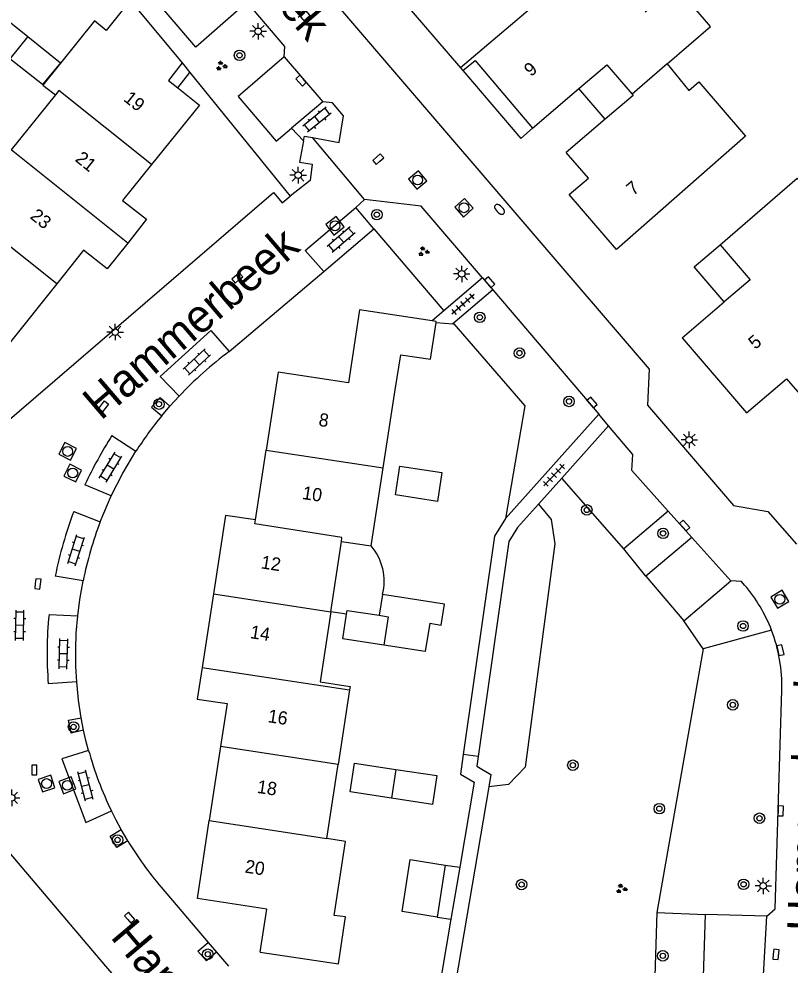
# Model space of a CAD drawing. Extents: x 131000 to 133013, y 393000 to 396501.
# Drawn here: x 131569 to 131627.6, y 395726.1 to 395798 of the extents above; entities that cross this region are included whole.
import ezdxf

# ---------------------------------------------------------------- set-up
doc = ezdxf.new("R2010")
doc.units = 0
for name, color, linetype in [('gg-afsc-erfafscheiding', 7, 'Continuous'), ('gg-anno-huisnummerreeks BGT', 7, 'Continuous'), ('gg-anno-openbare ruimte label', 7, 'Continuous'), ('gg-bbg-bijgebouw', 7, 'Continuous'), ('gg-bbg-gedigitaliseerde bebouwing', 7, 'Continuous'), ('gg-bbg-gedigitaliseerde bijgebouw', 7, 'Continuous'), ('gg-bbg-hoofdgebouw', 7, 'Continuous'), ('gg-bbg-luifel en loopbrug', 7, 'Continuous'), ('gg-bbg-onder overbouw', 7, 'Continuous'), ('gg-bbg-pand overbouw', 7, 'Continuous'), ('gg-bbg-tussenscheiding', 7, 'Continuous'), ('gg-knt-verharding', 7, 'Continuous'), ('gg-knt-verharding nz', 7, 'Continuous'), ('gt-grn-groengrens', 7, 'Continuous'), ('gt-grn-vlakafsluiter', 7, 'Continuous'), ('gt-grn-weggrens', 7, 'Continuous'), ('gt-symb-boom', 7, 'Continuous'), ('gt-symb-brandkraan', 7, 'Continuous'), ('gt-symb-groenvak', 7, 'Continuous'), ('gt-symb-klinker verharding', 7, 'Continuous'), ('gt-symb-kolk', 7, 'Continuous'), ('gt-symb-kolk center center', 7, 'Continuous'), ('gt-symb-lichtmast', 7, 'Continuous'), ('gt-symb-rioolschacht', 7, 'Continuous'), ('gt-symb-tegel verharding', 7, 'Continuous')]:
    doc.layers.add(name, color=color, linetype=linetype)

# ---------------------------------------------------------------- blocks, each defined once
blk = doc.blocks.new('gt0-BOOM')
at = {"layer": 'gt-symb-boom'}
for radius in [0.4, 0.2]:
    blk.add_circle((0, 0), radius, dxfattribs=at)
blk = doc.blocks.new('gt0-KOLK')
at = {"layer": 'gt-symb-kolk'}
blk.add_lwpolyline([(0, 0), (0.375, 0), (0.375, 0.4), (-0.375, 0.4), (-0.375, 0), (0, 0)], dxfattribs=at)
blk = doc.blocks.new('gt0-LMAST')
at = {"layer": 'gt-symb-lichtmast'}
for p, q in [((-0.182, 0.173), (-0.447, 0.438)), ((-0.005, 0.246), (-0.005, 0.621)), ((0.172, 0.173), (0.437, 0.438)), ((-0.255, -0.004), (-0.63, -0.004)), ((-0.182, -0.181), (-0.447, -0.446)), ((-0.005, -0.254), (-0.005, -0.629)), ((0.437, -0.446), (0.172, -0.181)), ((0.245, -0.004), (0.62, -0.004))]:
    blk.add_line(p, q, dxfattribs=at)
blk.add_circle((-0.005, -0.004), 0.25, dxfattribs=at)
blk = doc.blocks.new('gt0-RS')
at = {"layer": 'gt-symb-rioolschacht'}
blk.add_lwpolyline([(-0.5, -0.5), (0.5, -0.5), (0.5, 0.5), (-0.5, 0.5)], close=True, dxfattribs=at)
blk.add_circle((0, 0), 0.375, dxfattribs=at)
blk = doc.blocks.new('gt0-BR')
at = {"layer": 'gt-symb-brandkraan'}
for centre, radius, start, end in [((-0.244, 0), 0.206, 107.56694, 252.43307), ((0.599, -2.664), 3, 106.89205, 107.56694), ((0, -0.691), 0.938, 73.10799, 106.89205), ((-0.599, -2.664), 3, 72.43309, 73.10799), ((0.244, 0), 0.206, 287.56695, 72.43309), ((0.599, 2.664), 3, 252.43307, 253.10797), ((0, 0.691), 0.938, 253.10797, 286.89206), ((-0.599, 2.664), 3, 286.89206, 287.56695)]:
    blk.add_arc(centre, radius, start, end, dxfattribs=at)
blk = doc.blocks.new('gt0-TEG1')
at = {"layer": 'gt-symb-tegel verharding'}
for p, q in [((-1.125, 0), (1.125, 0)), ((-0.9, -0.25), (-0.9, 0.25)), ((-0.45, -0.25), (-0.45, 0.25)), ((0, -0.25), (0, 0.25)), ((0.45, -0.25), (0.45, 0.25)), ((0.9, -0.25), (0.9, 0.25))]:
    blk.add_line(p, q, dxfattribs=at)
blk = doc.blocks.new('gt0-KL1')
at = {"layer": 'gt-symb-klinker verharding'}
for p, q in [((-1.15, 0.3), (1.15, 0.3)), ((-1, -0.3), (-1, 0.3)), ((-0.5, 0.3), (-0.5, 0.45)), ((0, -0.3), (0, 0.3)), ((0.5, 0.3), (0.5, 0.45)), ((1, -0.3), (1, 0.3)), ((-1.15, -0.3), (1.15, -0.3)), ((-0.5, -0.45), (-0.5, -0.3)), ((0.5, -0.45), (0.5, -0.3))]:
    blk.add_line(p, q, dxfattribs=at)
blk = doc.blocks.new('gt0-GRVAK')
at = {"layer": 'gt-symb-groenvak'}
for p, q in [((-0.11, 0.189), (-0.228, 0.24)), ((-0.182, 0.153), (0.088, 0.153)), ((-0.091, 0.211), (-0.156, 0.322)), ((-0.047, 0.214), (-0.047, 0.393)), ((-0.004, 0.211), (0.061, 0.322)), ((0.015, 0.189), (0.133, 0.24)), ((0.262, -0.052), (0.197, 0.059)), ((0.305, -0.049), (0.305, 0.13)), ((0.349, -0.052), (0.414, 0.059)), ((-0.245, -0.228), (-0.363, -0.177)), ((-0.318, -0.264), (-0.047, -0.264)), ((-0.226, -0.206), (-0.291, -0.095)), ((-0.183, -0.203), (-0.183, -0.024)), ((-0.139, -0.206), (-0.074, -0.095)), ((-0.12, -0.228), (-0.002, -0.177)), ((0.243, -0.074), (0.125, -0.023)), ((0.17, -0.11), (0.441, -0.11)), ((0.368, -0.074), (0.486, -0.023))]:
    blk.add_line(p, q, dxfattribs=at)
blk = doc.blocks.new('gt0-KOLKCC')
at = {"layer": 'gt-symb-kolk center center'}
blk.add_lwpolyline([(-0.375, 0.2), (0.375, 0.2), (0.375, -0.2), (-0.375, -0.2)], close=True, dxfattribs=at)

msp = doc.modelspace()

# ---------------------------------------------------------------- linework, layer by layer
at = {"layer": 'gg-afsc-erfafscheiding'}
for p, q in [((131581.956, 395793.938), (131589.577, 395784.543)), ((131600.656, 395774.947), (131601.936, 395774.855)), ((131601.936, 395774.855), (131602.009, 395774.849))]:
    msp.add_line(p, q, dxfattribs=at)
msp.add_lwpolyline([(131602.009, 395774.849), (131607.402, 395768.628), (131605.921, 395760.075)], dxfattribs=at)
at = {"layer": 'gg-bbg-bijgebouw'}
for p, q in [((131569.629, 395796.684), (131572.118, 395794.685)), ((131570.75, 395793.021), (131568.264, 395794.974)), ((131601.338, 395733.749), (131600.745, 395729.788))]:
    msp.add_line(p, q, dxfattribs=at)
for points in [[(131568.264, 395794.974), (131565.792, 395796.915), (131567.161, 395798.658), (131569.629, 395796.684)], [(131600.745, 395729.788), (131598.085, 395730.217), (131598.677, 395734.178), (131601.338, 395733.749)]]:
    msp.add_lwpolyline(points, dxfattribs=at)
at = {"layer": 'gg-bbg-gedigitaliseerde bebouwing'}
for p, q in [((131571.731, 395792.251), (131568.37, 395788.061)), ((131600.656, 395774.947), (131600.668, 395775.029)), ((131596.645, 395763.91), (131597.56, 395769.84)), ((131595.73, 395757.98), (131596.645, 395763.91)), ((131592.659, 395752.98), (131593.46, 395758.32)), ((131593.46, 395758.32), (131595.73, 395757.98)), ((131594.078, 395747.043), (131593.219, 395741.387)), ((131592.364, 395735.752), (131593.219, 395741.387))]:
    msp.add_line(p, q, dxfattribs=at)
for points in [[(131618.225, 395794.604), (131621.516, 395797.435), (131618.859, 395800.524), (131616.55, 395798.538)], [(131618.225, 395794.604), (131619.87, 395792.57), (131620.63, 395793.23), (131624.17, 395789.11), (131614.362, 395780.502)], [(131622.237, 395780.864), (131628.09, 395785.91), (131632.48, 395780.79), (131629.07, 395777.87), (131633.01, 395773.28), (131628.451, 395769.338)], [(131597.56, 395769.84), (131597.967, 395772.507), (131600.231, 395772.162), (131600.656, 395774.947)], [(131592.659, 395752.98), (131591.86, 395747.66), (131594.12, 395747.32), (131594.078, 395747.043)], [(131593.772, 395729.805), (131592.916, 395729.916), (131593.77, 395735.538), (131592.364, 395735.752)]]:
    msp.add_lwpolyline(points, dxfattribs=at)
at = {"layer": 'gg-bbg-gedigitaliseerde bijgebouw'}
for p, q in [((131572.118, 395794.685), (131570.75, 395793.021)), ((131596.583, 395754.289), (131596.336, 395752.714))]:
    msp.add_line(p, q, dxfattribs=at)
for points in [[(131601.1, 395763.56), (131600.76, 395761.37), (131597.57, 395761.86), (131597.91, 395764.05), (131601.1, 395763.56)], [(131600.19, 395752.12), (131601.043, 395751.971), (131601.291, 395753.552), (131596.583, 395754.289)], [(131593.855, 395752.801), (131593.9, 395753.09), (131596.336, 395752.714)], [(131596.683, 395750.441), (131593.56, 395750.92), (131593.855, 395752.801)], [(131600.19, 395752.12), (131599.82, 395749.96), (131596.683, 395750.441)], [(131597.264, 395738.824), (131594.13, 395739.3), (131594.46, 395741.49), (131597.594, 395741.014)], [(131597.594, 395741.014), (131600.72, 395740.54), (131600.38, 395738.35), (131597.264, 395738.824)]]:
    msp.add_lwpolyline(points, dxfattribs=at)
at = {"layer": 'gg-bbg-hoofdgebouw'}
for p, q in [((131577.407, 395799.424), (131575.601, 395797.141)), ((131577.407, 395799.424), (131581.364, 395794.667)), ((131602.5, 395794.307), (131602.686, 395794.089)), ((131607.98, 395789.715), (131611.508, 395792.717)), ((131613.504, 395790.389), (131610.551, 395787.877)), ((131571.84, 395777.885), (131568.228, 395773.36)), ((131619.359, 395773.797), (131622.543, 395776.52)), ((131600.668, 395775.029), (131600.353, 395775.077)), ((131586.943, 395759.97), (131587.75, 395765.263)), ((131583.751, 395754.358), (131582.885, 395748.755)), ((131584.287, 395742.754), (131583.427, 395737.12))]:
    msp.add_line(p, q, dxfattribs=at)
for points in [[(131601.395, 395802.496), (131597.99, 395799.595), (131602.5, 395794.307)], [(131575.601, 395797.141), (131574.696, 395797.867), (131570.784, 395792.995), (131571.731, 395792.251)], [(131581.364, 395794.667), (131580.326, 395793.346), (131581.031, 395792.779)], [(131611.508, 395792.717), (131613.631, 395794.524), (131615.546, 395792.298)], [(131581.031, 395792.779), (131582.672, 395791.461), (131579.043, 395786.95)], [(131615.546, 395792.298), (131615.631, 395792.199), (131613.504, 395790.389)], [(131614.362, 395780.502), (131610.778, 395784.667), (131612.227, 395785.907), (131610.551, 395787.877)], [(131579.043, 395786.95), (131576.845, 395784.219), (131578.662, 395782.798), (131577.229, 395780.99)], [(131577.229, 395780.99), (131575.67, 395779.024), (131573.879, 395780.439), (131571.84, 395777.885)], [(131600.353, 395775.077), (131594.835, 395775.918), (131593.991, 395770.382), (131588.653, 395771.195), (131587.75, 395765.263)], [(131619.359, 395773.797), (131624.239, 395768.091), (131627.269, 395770.682), (131628.451, 395769.338)], [(131586.943, 395759.97), (131584.665, 395760.288), (131583.751, 395754.358)], [(131582.885, 395748.755), (131582.515, 395746.352), (131584.784, 395746.017), (131584.287, 395742.754)], [(131587.298, 395727.135), (131587.807, 395730.404), (131582.524, 395731.203), (131583.427, 395737.12)], [(131587.298, 395727.135), (131593.232, 395726.236), (131593.772, 395729.805)]]:
    msp.add_lwpolyline(points, dxfattribs=at)
at = {"layer": 'gg-bbg-luifel en loopbrug'}
for p, q in [((131581.364, 395794.667), (131581.956, 395793.938)), ((131581.031, 395792.779), (131581.956, 395793.938)), ((131613.504, 395790.389), (131611.508, 395792.717)), ((131593.855, 395752.801), (131592.659, 395752.98)), ((131601.338, 395733.749), (131602.453, 395733.582)), ((131602.453, 395733.582), (131601.783, 395729.633)), ((131600.745, 395729.788), (131601.783, 395729.633))]:
    msp.add_line(p, q, dxfattribs=at)
msp.add_arc((131592.611, 395755.315), 4.103, 345.51606, 40.50944, dxfattribs=at)
at = {"layer": 'gg-bbg-onder overbouw'}
for points in [[(131602.686, 395794.089), (131603.63, 395794.865), (131607.98, 395789.715)], [(131622.237, 395780.864), (131624.512, 395778.204), (131622.543, 395776.52)]]:
    msp.add_lwpolyline(points, dxfattribs=at)
at = {"layer": 'gg-bbg-pand overbouw'}
for points in [[(131602.686, 395794.089), (131607.087, 395788.934), (131607.98, 395789.715)], [(131622.543, 395776.52), (131620.268, 395779.18), (131622.237, 395780.864)]]:
    msp.add_lwpolyline(points, dxfattribs=at)
at = {"layer": 'gg-bbg-tussenscheiding'}
for p, q in [((131611.43, 395801.89), (131602.5, 395794.307)), ((131569.629, 395796.684), (131568.264, 395794.974)), ((131618.225, 395794.604), (131615.546, 395792.298)), ((131577.229, 395780.99), (131568.37, 395788.061)), ((131571.84, 395777.885), (131564.748, 395783.544)), ((131587.75, 395765.263), (131596.645, 395763.91)), ((131583.751, 395754.358), (131592.659, 395752.98)), ((131582.885, 395748.755), (131594.078, 395747.043)), ((131593.219, 395741.387), (131584.287, 395742.754)), ((131597.594, 395741.014), (131597.264, 395738.824)), ((131583.427, 395737.12), (131592.364, 395735.752))]:
    msp.add_line(p, q, dxfattribs=at)
for points in [[(131579.043, 395786.95), (131571.992, 395792.577), (131571.731, 395792.251)], [(131593.46, 395758.32), (131593.506, 395758.626), (131586.895, 395759.654), (131586.943, 395759.97)], [(131596.336, 395752.714), (131597.023, 395752.608), (131596.683, 395750.441)]]:
    msp.add_lwpolyline(points, dxfattribs=at)
at = {"layer": 'gg-knt-verharding'}
for p, q in [((131592.041, 395791.718), (131589.684, 395789.714)), ((131589.684, 395789.714), (131590.589, 395788.746)), ((131595.925, 395782.078), (131594.567, 395783.683)), ((131592.129, 395778.842), (131595.925, 395782.078)), ((131584.946, 395772.747), (131592.129, 395778.842)), ((131604.185, 395778.339), (131601.242, 395775.834)), ((131604.185, 395778.339), (131604.957, 395777.433)), ((131604.957, 395777.433), (131601.936, 395774.855)), ((131604.957, 395777.433), (131613.011, 395767.985)), ((131601.242, 395775.834), (131600.353, 395775.077)), ((131580.431, 395768.589), (131581.137, 395769.364)), ((131579.81, 395767.859), (131580.431, 395768.589)), ((131613.011, 395767.985), (131605.921, 395760.075)), ((131613.764, 395767.102), (131613.011, 395767.985)), ((131613.764, 395767.102), (131610.209, 395763.137)), ((131610.209, 395763.137), (131608.425, 395761.146)), ((131575.143, 395759.817), (131575.977, 395761.783)), ((131620.086, 395758.631), (131618.29, 395760.628)), ((131620.086, 395758.631), (131616.601, 395755.686)), ((131616.601, 395755.686), (131619.487, 395752.284)), ((131619.487, 395752.284), (131623.055, 395755.329)), ((131573.882, 395743.98), (131573.698, 395744.917)), ((131577.228, 395735.587), (131576.728, 395736.444)), ((131579.765, 395732.07), (131583.345, 395727.86)), ((131621.1, 395729.982), (131620.872, 395723.131)), ((131625.789, 395729.856), (131621.1, 395729.982)), ((131601.783, 395729.633), (131601.07, 395725.431)), ((131583.345, 395727.86), (131583.965, 395727.132)), ((131583.965, 395727.132), (131584.875, 395726.062))]:
    msp.add_line(p, q, dxfattribs=at)
for points in [[(131579.51, 395814.97), (131616.857, 395771.415), (131616.713, 395768.668), (131623.248, 395761.044), (131625.858, 395760.601), (131628.033, 395758.11)], [(131585.871, 395798.897), (131582.396, 395795.871), (131578.054, 395800.984)], [(131589.107, 395795.136), (131589.16, 395795.913), (131586.676, 395798.839), (131585.871, 395798.897)], [(131589.107, 395795.136), (131585.63, 395792.12), (131588.512, 395788.717), (131589.684, 395789.714)], [(131591.269, 395788.998), (131593.297, 395788.621), (131593.626, 395790.652), (131592.778, 395791.651), (131592.041, 395791.718)], [(131590.589, 395788.746), (131590.661, 395789.111), (131591.269, 395788.998)], [(131590.589, 395788.746), (131590.272, 395787.135), (131591.24, 395786.975), (131591.078, 395785.753), (131589.577, 395784.543)], [(131566.191, 395750.744), (131567.517, 395766.989), (131588.308, 395784.829), (131588.956, 395784.042), (131589.577, 395784.543)], [(131595.226, 395784.293), (131594.554, 395783.698), (131594.567, 395783.683)], [(131604.185, 395778.339), (131599.532, 395783.797), (131595.226, 395784.293)], [(131580.431, 395768.589), (131579.696, 395769.271), (131579.04, 395768.523), (131579.81, 395767.859)], [(131618.29, 395760.628), (131615.516, 395763.713), (131615.614, 395764.932), (131613.764, 395767.102)], [(131575.977, 395761.783), (131576.85, 395763.5), (131577.854, 395765.182)], [(131608.425, 395761.146), (131606.845, 395759.383), (131606.19, 395758.329), (131603.86, 395741.983)], [(131605.921, 395760.075), (131605.086, 395758.73), (131602.722, 395742.145)], [(131573.436, 395752.668), (131573.595, 395753.914), (131573.847, 395755.335)], [(131624.097, 395755.012), (131623.861, 395755.286), (131623.055, 395755.329)], [(131573.352, 395747.653), (131573.286, 395748.828), (131573.275, 395750.116), (131573.323, 395751.348), (131573.436, 395752.668)], [(131595.218, 395703.041), (131585.618, 395714.409), (131575.575, 395726.069), (131565.24, 395738.225), (131565.711, 395745.151), (131566.039, 395748.875)], [(131573.698, 395744.917), (131573.49, 395746.282), (131573.352, 395747.653)], [(131625.789, 395729.856), (131626.407, 395730.411), (131626.919, 395747.024)], [(131573.882, 395743.98), (131572.928, 395743.773), (131572.734, 395744.762), (131573.698, 395744.917)], [(131574.257, 395742.453), (131574.059, 395743.212), (131573.882, 395743.98)], [(131602.722, 395742.145), (131602.507, 395740.64), (131603.549, 395740.038), (131602.453, 395733.582)], [(131603.86, 395741.983), (131603.755, 395741.247), (131604.817, 395740.634), (131604.655, 395739.678)], [(131604.655, 395739.678), (131600.211, 395713.49), (131597.69, 395711.331)], [(131576.728, 395736.444), (131576.347, 395737.147), (131575.989, 395737.857)], [(131577.228, 395735.587), (131576.408, 395735.091), (131575.885, 395735.931), (131576.728, 395736.444)], [(131583.965, 395727.132), (131583.209, 395726.477), (131582.558, 395727.215), (131583.345, 395727.86)]]:
    msp.add_lwpolyline(points, dxfattribs=at)
for centre, radius, start, end in [((131602.285, 395749.389), 29.09, 126.58671, 136.63367), ((131602.065, 395749.545), 28.821, 140.54824, 147.1429), ((131601.251, 395749.839), 27.95, 159.08471, 168.66013), ((131615.211, 395747.378), 11.715, 21.02487, 40.6666), ((131615.21, 395747.382), 11.714, 358.24899, 21.00579), ((131600.556, 395749.739), 27.29, 195.48596, 205.81182), ((131600.806, 395749.921), 27.593, 211.29793, 220.31192)]:
    msp.add_arc(centre, radius, start, end, dxfattribs=at)
at = {"layer": 'gg-knt-verharding nz'}
for p, q in [((131589.107, 395795.136), (131592.041, 395791.718)), ((131576.03, 395766.382), (131577.854, 395765.182)), ((131575.977, 395761.783), (131573.974, 395762.63)), ((131573.131, 395760.6), (131575.143, 395759.817)), ((131620.086, 395758.631), (131623.055, 395755.329)), ((131573.847, 395755.335), (131571.717, 395755.688)), ((131571.255, 395752.767), (131573.436, 395752.668)), ((131573.352, 395747.653), (131571.197, 395747.51)), ((131625.388, 395723.077), (131625.789, 395729.856))]:
    msp.add_line(p, q, dxfattribs=at)
for points in [[(131592.129, 395778.842), (131590.703, 395780.433), (131594.567, 395783.683)], [(131581.137, 395769.364), (131579.694, 395770.854), (131583.55, 395774.356), (131584.946, 395772.747)], [(131574.257, 395742.453), (131572.232, 395741.823), (131574.055, 395736.97), (131575.989, 395737.857)]]:
    msp.add_lwpolyline(points, dxfattribs=at)
for centre, radius, start, end in [((131606.171, 395747.426), 35.606, 147.83398, 154.7228), ((131603.045, 395749.329), 31.967, 159.35498, 168.52635), ((131598.148, 395749.841), 27.051, 173.79151, 184.94427)]:
    msp.add_arc(centre, radius, start, end, dxfattribs=at)
at = {"layer": 'gt-grn-groengrens'}
for p, q in [((131614.909, 395757.755), (131610.209, 395763.137)), ((131618.29, 395760.628), (131614.909, 395757.755)), ((131616.601, 395755.686), (131614.909, 395757.755)), ((131620.957, 395750.161), (131619.487, 395752.284)), ((131626.146, 395751.581), (131620.957, 395750.161)), ((131620.957, 395750.161), (131617.424, 395730.15)), ((131617.424, 395730.15), (131617.209, 395722.758)), ((131617.424, 395730.15), (131621.1, 395729.982))]:
    msp.add_line(p, q, dxfattribs=at)
msp.add_lwpolyline([(131608.425, 395761.146), (131609.402, 395760.001), (131609.684, 395758.146), (131607.423, 395741.183), (131606.151, 395739.857), (131604.655, 395739.678)], dxfattribs=at)
at = {"layer": 'gt-grn-vlakafsluiter'}
msp.add_line((131595.925, 395782.078), (131601.242, 395775.834), dxfattribs=at)
at = {"layer": 'gt-grn-weggrens'}
for p, q in [((131595.226, 395784.293), (131591.269, 395788.998)), ((131603.86, 395741.983), (131602.722, 395742.145))]:
    msp.add_line(p, q, dxfattribs=at)

# ---------------------------------------------------------------- block references
at = {"layer": 'gt-symb-boom'}
for p in [(131585.725, 395795.247), (131596.157, 395783.145), (131603.976, 395775.347), (131606.99, 395772.633), (131579.606, 395768.758), (131610.755, 395768.962), (131612.106, 395760.721), (131617.902, 395758.938), (131623.978, 395751.905), (131623.198, 395745.915), (131573.112, 395744.237), (131611.049, 395741.331), (131617.617, 395738.031), (131625.226, 395737.301), (131607.152, 395732.266), (131624.018, 395732.282), (131617.883, 395726.851)]:
    msp.add_blockref('gt0-BOOM', p, dxfattribs=at)
for p, rotation in [((131576.456, 395735.652), -49.6223702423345), ((131583.31, 395726.976), -49.62237023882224)]:
    msp.add_blockref('gt0-BOOM', p, dxfattribs=dict(at, rotation=rotation))
at = {"layer": 'gt-symb-brandkraan', "rotation": -45.000000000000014}
msp.add_blockref('gt0-BR', (131605.478, 395783.55), dxfattribs=at)
at = {"layer": 'gt-symb-groenvak'}
for p in [(131584.335, 395794.438), (131599.697, 395780.346), (131614.729, 395731.939)]:
    msp.add_blockref('gt0-GRVAK', p, dxfattribs=at)
at = {"layer": 'gt-symb-klinker verharding'}
for p, rotation in [((131590.198, 395798.832), -49.460848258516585), ((131591.605, 395790.365), -141.00900596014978), ((131593.445, 395781.254), -139.78381862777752), ((131582.48, 395771.957), 42.48579464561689), ((131575.924, 395763.971), 58.741514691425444), ((131573.302, 395757.654), 72.416902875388), ((131569.027, 395751.957), 89.25519682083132), ((131572.348, 395749.788), 88.28164199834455), ((131574.017, 395739.776), 104.30027745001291)]:
    msp.add_blockref('gt0-KL1', p, dxfattribs=dict(at, rotation=rotation))
at = {"layer": 'gt-symb-kolk'}
for p, rotation in [((131590.548, 395793.457), 131.47170072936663), ((131596.392, 395787.212), 40.45838171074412), ((131585.682, 395778.184), 40.458381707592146), ((131604.571, 395777.886), -49.66603398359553), ((131612.352, 395768.752), -49.746814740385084), ((131619.392, 395759.402), -47.75715663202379), ((131570.205, 395755.124), -96.4856603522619), ((131626.621, 395750.033), -77.97626162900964), ((131569.935, 395740.962), -90.00000000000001), ((131626.637, 395737.863), -91.83467292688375), ((131577.225, 395729.619), -48.93264367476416), ((131626.275, 395726.974), -95.79610065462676)]:
    msp.add_blockref('gt0-KOLK', p, dxfattribs=dict(at, rotation=rotation))
at = {"layer": 'gt-symb-kolk center center', "rotation": 51.08960261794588}
msp.add_blockref('gt0-KOLKCC', (131575.388, 395768.577), dxfattribs=at)
at = {"layer": 'gt-symb-lichtmast'}
for p in [(131587.149, 395797.076), (131590.182, 395786.149), (131602.607, 395778.649), (131576.277, 395774.235), (131619.897, 395766.045), (131568.419, 395738.856), (131625.518, 395732.163)]:
    msp.add_blockref('gt0-LMAST', p, dxfattribs=at)
at = {"layer": 'gt-symb-rioolschacht'}
for p, rotation in [((131599.258, 395785.778), -49.70310379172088), ((131602.775, 395783.671), -47.83811878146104), ((131592.98, 395782.301), -52.064736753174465), ((131572.663, 395765.164), 152.358857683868), ((131573.052, 395763.521), 63.89617500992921), ((131626.77, 395753.933), -149.0755409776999), ((131571.065, 395739.935), -72.05443695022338), ((131572.641, 395739.806), 111.53536487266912)]:
    msp.add_blockref('gt0-RS', p, dxfattribs=dict(at, rotation=rotation))
at = {"layer": 'gt-symb-tegel verharding'}
for p, rotation in [((131602.708, 395776.356), 41.471700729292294), ((131609.616, 395763.363), 46.62038199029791)]:
    msp.add_blockref('gt0-TEG1', p, dxfattribs=dict(at, rotation=rotation))

# ---------------------------------------------------------------- texts
at = {"layer": 'gg-anno-huisnummerreeks BGT'}
for s, rotation, p in [('9', 40.5, (131607.866, 395793.586)), ('19', 321.2, (131576.848, 395791.844)), ('21', 321.2, (131573.167, 395787.269)), ('7', 40.7, (131615.645, 395784.548)), ('23', 321.4, (131569.743, 395782.915)), ('5', 40.5, (131624.908, 395772.867)), ('8', 351.4, (131591.685, 395767.11)), ('10', 351.3, (131590.445, 395761.556)), ('12', 351.3, (131587.309, 395756.286)), ('14', 351.2, (131586.49, 395750.986)), ('16', 351.3, (131587.829, 395744.603)), ('18', 351.3, (131587.011, 395739.237)), ('20', 351.3, (131586.086, 395733.179))]:
    msp.add_text(s, height=1, rotation=rotation, dxfattribs=at).set_placement(p)
at = {"layer": 'gg-anno-openbare ruimte label'}
for rotation, p in [(310.5, (131577.879, 395811.464)), (40.5, (131575.186, 395767.463)), (88.2, (131629.834, 395728.683)), (310.2, (131575.85, 395728.267))]:
    msp.add_text('Hammerbeek', height=2.5, rotation=rotation, dxfattribs=at).set_placement(p)

doc.saveas('drawing.dxf')
